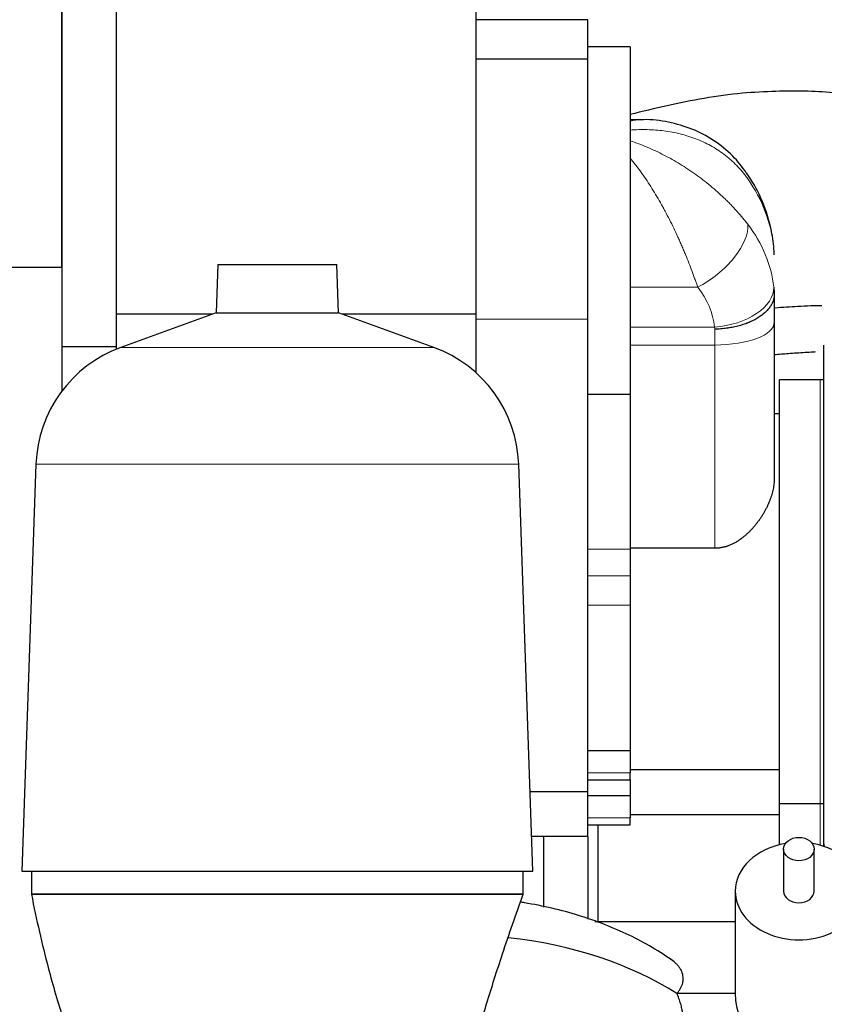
# Model space of a CAD drawing. Header units: inches. Extents: x 0 to 20790, y -12 to 14700.
# Tile 436 of 441: x 19079 to 19553, y 10289 to 10870. Entities that reach past the tile are written whole.
import ezdxf

# ---------------------------------------------------------------- set-up
doc = ezdxf.new("R2010")
doc.units = ezdxf.units.IN
doc.layers.add('1', color=7, linetype='Continuous', true_color=0xffffff)
doc.layers.add('254', color=7, linetype='Continuous', true_color=0xffffff)
doc.styles.add('latin_extended', font='simplex.shx')
doc.dimstyles.get("Standard").update_dxf_attribs({"dimtxt": 0.18, "dimasz": 0.18, "dimexe": 0.18, "dimexo": 0.0625, "dimgap": 0.09, "dimtad": 0, "dimtih": 1, "dimtoh": 1, "dimdec": 4, "dimzin": 0, "dimdsep": 46, "dimtxsty": 'Standard', "dimcen": 0.09, "dimadec": 0, "dimazin": 0, "dimtfac": 1, "dimtdec": 4, "dimtofl": 0, "dimtmove": 0, "dimatfit": 3, "dimfxl": 1, "dimtolj": 1, "dimtzin": 0, "dimarcsym": 0})

# ---------------------------------------------------------------- blocks, each defined once
blk = doc.blocks.new('_U1')
at = {"layer": '254', "color": 3, "linetype": 'Continuous', "lineweight": 13, "transparency": 16777216}
for p, q in [((14453.84, 10348.96), (14453.84, 8475.94)), ((19103.84, 9883.94), (19103.84, 8475.94)), ((14576.34, 8510.94), (18981.34, 8510.94))]:
    blk.add_line(p, q, dxfattribs=at)
at = {"layer": '254', "color": 3, "transparency": 16777216}
for points in [[(14576.34, 8531.36), (14576.34, 8490.52), (14453.84, 8510.94)], [(18981.34, 8490.52), (18981.34, 8531.36), (19103.84, 8510.94)]]:
    blk.add_solid(points, dxfattribs=at)
at = {"layer": 'Defpoints', "color": 0, "transparency": 16777216}
for p in [(14453.84, 10383.96), (19103.84, 9918.94), (19103.84, 8510.94)]:
    blk.add_point(p, dxfattribs=at)
at = {"layer": '254', "color": 2, "lineweight": 13, "transparency": 16777216, "insert": (16563.01, 8694.69), "char_height": 122.5, "attachment_point": 1, "style": 'latin_extended'}
blk.add_mtext('\\A1;4650', dxfattribs=at)

msp = doc.modelspace()

# ---------------------------------------------------------------- linework, layer by layer
at = {"layer": '1', "color": 2, "linetype": 'Continuous', "lineweight": 25}
for p, q in [((19103.838, 10723.972), (19103.838, 11473.941)), ((19103.838, 11056.942), (19103.838, 10676.942)), ((19135.838, 11056.942), (19135.838, 10676.942)), ((19347.838, 11017.942), (19347.838, 10696.202)), ((19413.838, 10869.942), (19347.838, 10869.942)), ((19413.838, 10846.61), (19413.838, 10869.942)), ((19438.838, 10853.948), (19413.838, 10853.948)), ((19438.838, 10853.948), (19413.838, 10853.948)), ((19438.838, 10853.948), (19438.838, 10649.073)), ((19438.838, 10853.948), (19438.838, 10649.073)), ((19413.838, 10846.61), (19347.838, 10846.61)), ((19413.838, 10693.148), (19413.838, 10846.61)), ((19445.225, 10810.948), (19438.838, 10810.948)), ((19445.225, 10810.948), (19438.838, 10810.948)), ((19195.786, 10725.467), (19194.792, 10696.99)), ((19195.786, 10725.467), (19265.891, 10725.467)), ((19266.885, 10696.99), (19265.891, 10725.467)), ((19025.951, 10723.972), (19103.838, 10723.972)), ((19523.838, 10707.916), (19523.838, 10691.382)), ((19523.838, 10707.916), (19523.838, 10691.382)), ((19192.628, 10696.202), (19135.838, 10696.202)), ((19194.792, 10696.99), (19138.494, 10676.499)), ((19194.792, 10696.99), (19266.885, 10696.99)), ((19323.183, 10676.499), (19266.885, 10696.99)), ((19347.838, 10696.202), (19269.051, 10696.202)), ((19347.838, 10696.202), (19347.838, 10661.745)), ((19413.838, 10414.442), (19413.838, 10693.148)), ((19523.838, 10691.382), (19523.838, 10599.248)), ((19523.838, 10691.382), (19523.838, 10599.248)), ((19103.838, 10676.942), (19103.838, 10650.882)), ((19135.838, 10676.942), (19103.838, 10676.942)), ((19135.838, 10676.942), (19135.838, 10675.476)), ((19552.835, 10677.975), (19552.835, 10386.907)), ((19552.835, 10677.975), (19552.835, 10386.907)), ((19550.838, 10657.441), (19526.838, 10657.441)), ((19526.838, 10407.441), (19526.838, 10657.441)), ((19526.838, 10407.441), (19526.838, 10657.441)), ((19550.838, 10657.441), (19526.838, 10657.441)), ((19413.838, 10649.073), (19438.838, 10649.073)), ((19413.838, 10649.073), (19438.838, 10649.073)), ((19438.838, 10649.073), (19438.838, 10557.598)), ((19438.838, 10649.073), (19438.838, 10557.598)), ((19526.838, 10637.441), (19523.838, 10637.441)), ((19526.838, 10637.441), (19523.838, 10637.441)), ((19088.534, 10607.735), (19080.145, 10367.513)), ((19381.532, 10367.513), (19373.143, 10607.735)), ((19488.838, 10558.058), (19438.838, 10558.058)), ((19488.838, 10558.058), (19438.838, 10558.058)), ((19438.838, 10557.598), (19438.838, 10541.737)), ((19438.838, 10557.598), (19438.838, 10541.737)), ((19438.838, 10541.737), (19438.838, 10524.425)), ((19438.838, 10541.737), (19438.838, 10524.425)), ((19438.838, 10524.425), (19438.838, 10438.688)), ((19438.838, 10524.425), (19438.838, 10438.688)), ((19413.838, 10438.688), (19438.838, 10438.688)), ((19413.838, 10438.688), (19438.838, 10438.688)), ((19438.838, 10438.688), (19438.838, 10425.555)), ((19438.838, 10438.688), (19438.838, 10425.555)), ((19438.838, 10427.441), (19526.838, 10427.441)), ((19438.838, 10427.441), (19526.838, 10427.441)), ((19438.838, 10421.344), (19438.838, 10425.555)), ((19438.838, 10421.344), (19438.838, 10425.555)), ((19413.838, 10421.344), (19438.838, 10421.344)), ((19413.838, 10421.344), (19438.838, 10421.344)), ((19438.838, 10421.344), (19438.838, 10412.188)), ((19438.838, 10421.344), (19438.838, 10412.188)), ((19413.838, 10414.442), (19379.891, 10414.442)), ((19413.838, 10387.942), (19413.838, 10414.444)), ((19413.838, 10412.188), (19438.838, 10412.188)), ((19413.838, 10412.188), (19438.838, 10412.188)), ((19438.838, 10412.188), (19438.838, 10399.055)), ((19438.838, 10412.188), (19438.838, 10399.055)), ((19526.838, 10383.105), (19526.838, 10407.443)), ((19526.838, 10383.105), (19526.838, 10407.443)), ((19526.838, 10407.441), (19550.838, 10407.441)), ((19526.838, 10407.441), (19550.838, 10407.441)), ((19438.838, 10400.941), (19526.838, 10400.941)), ((19438.838, 10400.941), (19526.838, 10400.941)), ((19413.838, 10394.844), (19438.838, 10394.844)), ((19413.838, 10394.844), (19438.838, 10394.844)), ((19419.838, 10394.846), (19419.838, 10337.675)), ((19438.838, 10394.844), (19438.838, 10399.055)), ((19438.838, 10394.844), (19438.838, 10399.055)), ((19413.838, 10387.942), (19380.818, 10387.942)), ((19387.838, 10387.938), (19387.838, 10346.232)), ((19413.838, 10387.944), (19413.838, 10339.305)), ((19552.835, 10386.91), (19552.835, 10382.258)), ((19552.835, 10386.91), (19552.835, 10382.258)), ((19529.338, 10380.574), (19529.338, 10355.762)), ((19547.338, 10355.762), (19547.338, 10380.574)), ((19080.145, 10367.513), (19381.532, 10367.513)), ((19085.838, 10367.513), (19085.838, 10353.942)), ((19375.838, 10353.942), (19375.838, 10367.513)), ((19375.838, 10353.942), (19085.838, 10353.942)), ((19500.838, 10355.762), (19500.838, 10295.312)), ((19500.838, 10337.67), (19418.014, 10337.67)), ((19500.838, 10295.312), (19466.456, 10295.312))]:
    msp.add_line(p, q, dxfattribs=at)
at = {"layer": '1', "color": 110, "linetype": 'Continuous', "lineweight": 13}
for p, q in [((19438.838, 10712.118), (19478.707, 10712.118)), ((19438.838, 10712.118), (19478.707, 10712.118)), ((19413.838, 10693.148), (19347.838, 10693.148)), ((19438.838, 10688.555), (19488.657, 10688.555)), ((19438.838, 10688.555), (19488.657, 10688.555)), ((19488.838, 10677.988), (19488.838, 10687.329)), ((19488.838, 10677.988), (19488.838, 10687.329)), ((19138.494, 10676.499), (19323.183, 10676.499)), ((19488.838, 10677.988), (19438.838, 10677.988)), ((19488.838, 10677.988), (19438.838, 10677.988)), ((19488.838, 10558.058), (19488.838, 10677.988)), ((19488.838, 10558.058), (19488.838, 10677.988)), ((19550.838, 10407.441), (19550.838, 10657.441)), ((19550.838, 10407.441), (19550.838, 10657.441)), ((19088.534, 10607.735), (19373.143, 10607.735)), ((19413.838, 10557.598), (19438.838, 10557.598)), ((19413.838, 10557.598), (19438.838, 10557.598)), ((19413.838, 10541.737), (19438.838, 10541.737)), ((19413.838, 10541.737), (19438.838, 10541.737)), ((19413.838, 10524.425), (19438.838, 10524.425)), ((19413.838, 10524.425), (19438.838, 10524.425)), ((19413.838, 10425.555), (19438.838, 10425.555)), ((19413.838, 10425.555), (19438.838, 10425.555)), ((19550.838, 10382.847), (19550.838, 10407.443)), ((19550.838, 10382.847), (19550.838, 10407.443)), ((19413.838, 10399.055), (19438.838, 10399.055)), ((19413.838, 10399.055), (19438.838, 10399.055))]:
    msp.add_line(p, q, dxfattribs=at)
at = {"layer": '1', "color": 2, "linetype": 'Continuous', "lineweight": 25}
for centre, radius, start, end in [((19164.488, 10605.083), 76, 110, 178), ((19297.189, 10605.083), 76, 2, 70), ((19550.838, 10617.441), 40, 87.139141, 90), ((19550.838, 10617.441), 40, 87.139141, 90), ((19550.838, 10447.441), 40, 270, 272.860859), ((19550.838, 10447.441), 40, 270, 272.860859), ((19587.835, 10386.907), 35, 180, 187.813125), ((19587.835, 10386.907), 35, 180, 187.813125), ((19538.338, 10295.312), 37.5, 180, 0)]:
    msp.add_arc(centre, radius, start, end, dxfattribs=at)
at = {"layer": '1', "color": 110, "linetype": 'Continuous', "lineweight": 13}
for centre, major_axis, ratio, start_param, end_param in [((19423.924, 10727.467), (100, 0), 0.9027302, 0.0905386, 0.568297), ((19423.924, 10727.467), (100, 0), 0.9027302, 0.0905386, 0.568297), ((19478.707, 10732.909), (27.48, 21.676), 0.501576, 4.3356504, 5.9668829), ((19478.707, 10732.909), (27.48, 21.676), 0.501576, 4.3356504, 5.9668829), ((19423.924, 10704.588), (100, 0), 0.8293211, 0.0905376, 0.5682956), ((19423.924, 10704.588), (100, 0), 0.8293211, 0.0905376, 0.5682956), ((19423.924, 10683.797), (65, 0), 0.8095568, 0.0905376, 0.5682956), ((19423.924, 10683.797), (65, 0), 0.8095568, 0.0905376, 0.5682956), ((19488.657, 10709.346), (34.782, 3.901), 0.5916278, 4.6461394, 6.2270827), ((19488.657, 10709.346), (34.782, 3.901), 0.5916278, 4.6461394, 6.2270827), ((19488.838, 10691.382), (35, 0), 0.3826834, 4.712389, 6.2831853), ((19488.838, 10691.382), (35, 0), 0.3826834, 4.712389, 6.2831853)]:
    msp.add_ellipse(centre, major_axis=major_axis, ratio=ratio, start_param=start_param, end_param=end_param, dxfattribs=at)
at = {"layer": '1', "color": 2, "linetype": 'Continuous', "lineweight": 25}
for centre, major_axis, ratio, start_param, end_param in [((19538.338, 10355.762), (-37.5, 0), 0.7660444, 4.9254282, 6.2831853), ((19538.338, 10355.762), (-37.5, 0), 0.7660444, 3.1415927, 4.4994479), ((19538.338, 10355.762), (-37.5, 0), 0.7660444, 0, 3.1415927), ((19538.338, 10355.762), (-9, 0), 0.7660444, 0, 1.5707963), ((19538.338, 10355.762), (-9, 0), 0.7660444, 1.5707963, 3.1415927), ((19335.957, 10211.024), (185, 0), 0.6427876, 0.7878064, 1.4028607)]:
    msp.add_ellipse(centre, major_axis=major_axis, ratio=ratio, start_param=start_param, end_param=end_param, dxfattribs=at)
msp.add_ellipse((19538.338, 10380.574), major_axis=(9, 0), ratio=0.7660444, dxfattribs=at)
for points, knots in [([(19622.948, 10644.089), (19623.861, 10644.491), (19629.736, 10647.231), (19637.9, 10652.592), (19647.065, 10660.89), (19653.496, 10667.898), (19659.662, 10677.129), (19665.314, 10688.834), (19669.42, 10702.905), (19670.998, 10720.579), (19669.009, 10739.978), (19662.001, 10760.404), (19650.673, 10778.202), (19638.488, 10791.349), (19627.068, 10800.905), (19615.51, 10808.72), (19601.55, 10816.036), (19582.629, 10823.124), (19556.331, 10827.94), (19529.382, 10827.948), (19504.006, 10826.742), (19482.454, 10823.77), (19460.451, 10819.215), (19446.025, 10815.806), (19438.838, 10813.946)], [0, 0, 0, 0, 0.007589, 0.0492261, 0.0733778, 0.1100216, 0.1441399, 0.1713354, 0.2180311, 0.2611296, 0.3112926, 0.3715275, 0.4291058, 0.4738289, 0.5078982, 0.5426455, 0.5796189, 0.6267966, 0.6947375, 0.7788274, 0.8285363, 0.885631, 0.9424308, 1, 1, 1, 1]), ([(19622.562, 10643.92), (19623.606, 10644.373), (19629.618, 10647.153), (19637.9, 10652.592), (19647.065, 10660.89), (19653.496, 10667.898), (19659.662, 10677.129), (19665.314, 10688.834), (19669.42, 10702.905), (19670.998, 10720.579), (19669.009, 10739.978), (19662.001, 10760.404), (19650.673, 10778.202), (19638.488, 10791.349), (19627.068, 10800.905), (19615.51, 10808.72), (19601.55, 10816.036), (19582.629, 10823.124), (19556.331, 10827.94), (19529.382, 10827.948), (19504.006, 10826.742), (19482.454, 10823.77), (19460.451, 10819.215), (19446.025, 10815.806), (19438.838, 10813.946)], [0, 0, 0, 0, 0.0086474, 0.0502401, 0.0743661, 0.1109708, 0.1450527, 0.1722192, 0.2188651, 0.2619177, 0.3120271, 0.3721978, 0.4297147, 0.4743901, 0.5084231, 0.5431333, 0.5800672, 0.6271946, 0.6950631, 0.7790633, 0.8287192, 0.885753, 0.9424922, 1, 1, 1, 1]), ([(19507.305, 10779.533), (19504.911, 10783.154), (19499.185, 10790.331), (19488.25, 10799.15), (19475.384, 10805.87), (19461.403, 10809.747), (19451.185, 10811.251), (19445.729, 10810.872), (19445.191, 10810.827)], [0, 0, 0, 0, 0.1700005, 0.3685403, 0.567163, 0.7673933, 0.9770889, 1, 1, 1, 1]), ([(19507.305, 10779.533), (19504.911, 10783.154), (19499.185, 10790.331), (19488.25, 10799.15), (19475.384, 10805.87), (19461.403, 10809.747), (19451.185, 10811.251), (19445.729, 10810.872), (19445.191, 10810.827)], [0, 0, 0, 0, 0.1700005, 0.3685403, 0.567163, 0.7673933, 0.9770889, 1, 1, 1, 1]), ([(19523.489, 10736.316), (19523.102, 10740.216), (19521.53, 10749.83), (19516.532, 10764.702), (19510.813, 10774.84), (19507.485, 10779.659)], [0, 0, 0, 0, 0.2512291, 0.6300993, 1, 1, 1, 1]), ([(19523.489, 10736.316), (19523.102, 10740.216), (19521.53, 10749.83), (19516.532, 10764.702), (19510.813, 10774.84), (19507.485, 10779.659)], [0, 0, 0, 0, 0.2512291, 0.6300993, 1, 1, 1, 1]), ([(19523.838, 10707.916), (19523.838, 10707.586), (19523.81, 10706.93), (19523.725, 10706.277), (19523.557, 10705.302), (19523.39, 10704.657), (19523.057, 10703.695), (19522.807, 10703.056), (19522.502, 10702.421), (19522.253, 10701.947), (19522.123, 10701.71), (19521.985, 10701.474), (19521.891, 10701.317), (19521.843, 10701.238), (19521.6, 10700.847), (19521.186, 10700.228), (19520.491, 10699.322), (19519.978, 10698.733), (19519.173, 10697.859), (19518.588, 10697.292), (19517.636, 10696.463), (19517.307, 10696.19), (19516.794, 10695.786), (19516.533, 10695.586), (19516.264, 10695.388), (19516.084, 10695.256), (19515.993, 10695.191), (19515.536, 10694.865), (19514.786, 10694.356), (19513.998, 10693.871), (19512.788, 10693.16), (19511.944, 10692.709), (19510.623, 10692.068), (19509.724, 10691.651), (19508.787, 10691.258), (19508.071, 10690.972), (19507.829, 10690.879), (19507.464, 10690.74), (19507.341, 10690.694), (19507.096, 10690.604), (19506.48, 10690.379), (19505.856, 10690.166), (19504.342, 10689.678), (19502.28, 10689.085), (19500.134, 10688.606), (19498.492, 10688.291), (19497.94, 10688.193), (19497.103, 10688.057), (19496.822, 10688.013), (19496.259, 10687.93), (19495.977, 10687.891), (19495.129, 10687.778), (19493.996, 10687.643), (19492.286, 10687.489), (19491.14, 10687.417), (19490.278, 10687.375), (19489.846, 10687.357), (19489.342, 10687.341), (19489.107, 10687.335), (19489.008, 10687.333), (19488.981, 10687.332), (19488.963, 10687.332), (19488.954, 10687.332), (19488.91, 10687.331), (19488.874, 10687.33), (19488.838, 10687.329)], [0, 0, 0, 0, 0.03125, 0.0625, 0.0625, 0.125, 0.125, 0.15625, 0.1875, 0.1875, 0.203125, 0.2109375, 0.2109375, 0.21875, 0.21875, 0.25, 0.28125, 0.3125, 0.3125, 0.375, 0.375, 0.40625, 0.40625, 0.421875, 0.4296875, 0.4296875, 0.4375, 0.4375, 0.46875, 0.5, 0.5, 0.5625, 0.5625, 0.59375, 0.625, 0.625, 0.640625, 0.640625, 0.6484375, 0.6484375, 0.65625, 0.6875, 0.6875, 0.75, 0.8125, 0.8125, 0.84375, 0.84375, 0.859375, 0.859375, 0.875, 0.875, 0.90625, 0.9375, 0.96875, 0.96875, 0.984375, 0.9921875, 0.9960937, 0.9970703, 0.9975586, 0.9975586, 0.9980469, 0.9980469, 1, 1, 1, 1]), ([(19523.838, 10707.916), (19523.838, 10707.586), (19523.81, 10706.93), (19523.725, 10706.277), (19523.557, 10705.302), (19523.39, 10704.657), (19523.057, 10703.695), (19522.807, 10703.056), (19522.502, 10702.421), (19522.253, 10701.947), (19522.123, 10701.71), (19521.985, 10701.474), (19521.891, 10701.317), (19521.843, 10701.238), (19521.6, 10700.847), (19521.186, 10700.228), (19520.491, 10699.322), (19519.978, 10698.733), (19519.173, 10697.859), (19518.588, 10697.292), (19517.636, 10696.463), (19517.307, 10696.19), (19516.794, 10695.786), (19516.533, 10695.586), (19516.264, 10695.388), (19516.084, 10695.256), (19515.993, 10695.191), (19515.536, 10694.865), (19514.786, 10694.356), (19513.998, 10693.871), (19512.788, 10693.16), (19511.944, 10692.709), (19510.623, 10692.068), (19509.724, 10691.651), (19508.787, 10691.258), (19508.071, 10690.972), (19507.829, 10690.879), (19507.464, 10690.74), (19507.341, 10690.694), (19507.096, 10690.604), (19506.48, 10690.379), (19505.856, 10690.166), (19504.342, 10689.678), (19502.28, 10689.085), (19500.134, 10688.606), (19498.492, 10688.291), (19497.94, 10688.193), (19497.103, 10688.057), (19496.822, 10688.013), (19496.259, 10687.93), (19495.977, 10687.891), (19495.129, 10687.778), (19493.996, 10687.643), (19492.286, 10687.489), (19491.14, 10687.417), (19490.278, 10687.375), (19489.846, 10687.357), (19489.342, 10687.341), (19489.107, 10687.335), (19489.008, 10687.333), (19488.981, 10687.332), (19488.963, 10687.332), (19488.954, 10687.332), (19488.91, 10687.331), (19488.874, 10687.33), (19488.838, 10687.329)], [0, 0, 0, 0, 0.03125, 0.0625, 0.0625, 0.125, 0.125, 0.15625, 0.1875, 0.1875, 0.203125, 0.2109375, 0.2109375, 0.21875, 0.21875, 0.25, 0.28125, 0.3125, 0.3125, 0.375, 0.375, 0.40625, 0.40625, 0.421875, 0.4296875, 0.4296875, 0.4375, 0.4375, 0.46875, 0.5, 0.5, 0.5625, 0.5625, 0.59375, 0.625, 0.625, 0.640625, 0.640625, 0.6484375, 0.6484375, 0.65625, 0.6875, 0.6875, 0.75, 0.8125, 0.8125, 0.84375, 0.84375, 0.859375, 0.859375, 0.875, 0.875, 0.90625, 0.9375, 0.96875, 0.96875, 0.984375, 0.9921875, 0.9960937, 0.9970703, 0.9975586, 0.9975586, 0.9980469, 0.9980469, 1, 1, 1, 1]), ([(19523.845, 10699.94), (19524.034, 10699.956), (19528.628, 10700.341), (19535.852, 10700.798), (19544.92, 10701.197), (19549.703, 10701.413), (19551.792, 10701.33)], [0, 0, 0, 0, 0.020325, 0.493081, 0.7728244, 1, 1, 1, 1]), ([(19523.845, 10699.94), (19524.034, 10699.956), (19528.628, 10700.341), (19535.852, 10700.798), (19544.92, 10701.197), (19549.703, 10701.413), (19551.792, 10701.33)], [0, 0, 0, 0, 0.020325, 0.493081, 0.7728244, 1, 1, 1, 1]), ([(19523.818, 10672.371), (19526.6, 10672.619), (19532.651, 10673.08), (19540.337, 10673.592), (19545.691, 10673.891), (19547.777, 10674.065), (19548.219, 10674.101)], [0, 0, 0, 0, 0.3422613, 0.7431338, 0.9455777, 1, 1, 1, 1]), ([(19523.818, 10672.371), (19526.6, 10672.619), (19532.651, 10673.08), (19540.337, 10673.592), (19545.691, 10673.891), (19547.777, 10674.065), (19548.219, 10674.101)], [0, 0, 0, 0, 0.3422613, 0.7431338, 0.9455777, 1, 1, 1, 1]), ([(19523.838, 10599.248), (19523.838, 10598.733), (19523.823, 10598.217), (19523.766, 10597.181), (19523.723, 10596.661), (19523.61, 10595.619), (19523.54, 10595.097), (19523.374, 10594.049), (19523.279, 10593.523), (19522.955, 10591.942), (19522.689, 10590.882), (19522.061, 10588.751), (19521.7, 10587.679), (19521.088, 10586.064), (19520.872, 10585.524), (19520.587, 10584.848), (19520.529, 10584.713), (19520.413, 10584.442), (19520.236, 10584.037), (19520.053, 10583.634), (19519.68, 10582.828), (19519.163, 10581.758), (19518.327, 10580.168), (19517.432, 10578.592), (19516.478, 10577.032), (19515.801, 10576.004), (19515.104, 10574.981), (19514.745, 10574.472), (19514.191, 10573.715), (19513.91, 10573.337), (19513.622, 10572.961), (19513.43, 10572.711), (19513.332, 10572.587), (19512.844, 10571.965), (19512.444, 10571.473), (19511.626, 10570.505), (19511.208, 10570.027), (19510.353, 10569.087), (19509.916, 10568.624), (19509.022, 10567.715), (19508.565, 10567.268), (19507.63, 10566.391), (19507.152, 10565.961), (19506.173, 10565.121), (19505.671, 10564.71), (19504.901, 10564.11), (19504.641, 10563.913), (19504.246, 10563.621), (19504.113, 10563.525), (19503.913, 10563.381), (19503.846, 10563.333), (19503.712, 10563.238), (19503.108, 10562.813), (19502.492, 10562.408), (19501.377, 10561.721), (19500.81, 10561.394), (19499.654, 10560.776), (19499.066, 10560.486), (19497.866, 10559.946), (19497.254, 10559.697), (19496.473, 10559.413), (19496.316, 10559.358), (19496.079, 10559.277), (19496, 10559.251), (19495.842, 10559.198), (19495.446, 10559.07), (19495.048, 10558.952), (19494.09, 10558.689), (19493.446, 10558.541), (19492.147, 10558.303), (19491.493, 10558.212), (19490.174, 10558.089), (19489.509, 10558.058), (19488.838, 10558.058)], [0, 0, 0, 0, 0.03125, 0.03125, 0.0625, 0.0625, 0.09375, 0.09375, 0.125, 0.125, 0.1875, 0.1875, 0.25, 0.25, 0.28125, 0.28125, 0.2890625, 0.2890625, 0.296875, 0.3125, 0.3125, 0.34375, 0.375, 0.40625, 0.4375, 0.46875, 0.46875, 0.5, 0.5, 0.515625, 0.5234375, 0.5234375, 0.53125, 0.53125, 0.5625, 0.5625, 0.59375, 0.59375, 0.625, 0.625, 0.65625, 0.65625, 0.6875, 0.6875, 0.71875, 0.71875, 0.734375, 0.734375, 0.7421875, 0.7421875, 0.7460938, 0.7460938, 0.75, 0.78125, 0.78125, 0.8125, 0.8125, 0.84375, 0.84375, 0.875, 0.875, 0.8828125, 0.8828125, 0.8867188, 0.8867188, 0.890625, 0.90625, 0.90625, 0.9375, 0.9375, 0.96875, 0.96875, 1, 1, 1, 1]), ([(19523.838, 10599.248), (19523.838, 10598.733), (19523.823, 10598.217), (19523.766, 10597.181), (19523.723, 10596.661), (19523.61, 10595.619), (19523.54, 10595.097), (19523.374, 10594.049), (19523.279, 10593.523), (19522.955, 10591.942), (19522.689, 10590.882), (19522.061, 10588.751), (19521.7, 10587.679), (19521.088, 10586.064), (19520.872, 10585.524), (19520.587, 10584.848), (19520.529, 10584.713), (19520.413, 10584.442), (19520.236, 10584.037), (19520.053, 10583.634), (19519.68, 10582.828), (19519.163, 10581.758), (19518.327, 10580.168), (19517.432, 10578.592), (19516.478, 10577.032), (19515.801, 10576.004), (19515.104, 10574.981), (19514.745, 10574.472), (19514.191, 10573.715), (19513.91, 10573.337), (19513.622, 10572.961), (19513.43, 10572.711), (19513.332, 10572.587), (19512.844, 10571.965), (19512.444, 10571.473), (19511.626, 10570.505), (19511.208, 10570.027), (19510.353, 10569.087), (19509.916, 10568.624), (19509.022, 10567.715), (19508.565, 10567.268), (19507.63, 10566.391), (19507.152, 10565.961), (19506.173, 10565.121), (19505.671, 10564.71), (19504.901, 10564.11), (19504.641, 10563.913), (19504.246, 10563.621), (19504.113, 10563.525), (19503.913, 10563.381), (19503.846, 10563.333), (19503.712, 10563.238), (19503.108, 10562.813), (19502.492, 10562.408), (19501.377, 10561.721), (19500.81, 10561.394), (19499.654, 10560.776), (19499.066, 10560.486), (19497.866, 10559.946), (19497.254, 10559.697), (19496.473, 10559.413), (19496.316, 10559.358), (19496.079, 10559.277), (19496, 10559.251), (19495.842, 10559.198), (19495.446, 10559.07), (19495.048, 10558.952), (19494.09, 10558.689), (19493.446, 10558.541), (19492.147, 10558.303), (19491.493, 10558.212), (19490.174, 10558.089), (19489.509, 10558.058), (19488.838, 10558.058)], [0, 0, 0, 0, 0.03125, 0.03125, 0.0625, 0.0625, 0.09375, 0.09375, 0.125, 0.125, 0.1875, 0.1875, 0.25, 0.25, 0.28125, 0.28125, 0.2890625, 0.2890625, 0.296875, 0.3125, 0.3125, 0.34375, 0.375, 0.40625, 0.4375, 0.46875, 0.46875, 0.5, 0.5, 0.515625, 0.5234375, 0.5234375, 0.53125, 0.53125, 0.5625, 0.5625, 0.59375, 0.59375, 0.625, 0.625, 0.65625, 0.65625, 0.6875, 0.6875, 0.71875, 0.71875, 0.734375, 0.734375, 0.7421875, 0.7421875, 0.7460937, 0.7460937, 0.75, 0.78125, 0.78125, 0.8125, 0.8125, 0.84375, 0.84375, 0.875, 0.875, 0.8828125, 0.8828125, 0.8867187, 0.8867187, 0.890625, 0.90625, 0.90625, 0.9375, 0.9375, 0.96875, 0.96875, 1, 1, 1, 1]), ([(19085.838, 10353.942), (19088.823, 10338.882), (19094.628, 10313.375), (19103.535, 10282.887), (19109.99, 10263.426), (19114.714, 10250.231), (19118.868, 10239.242), (19124.656, 10224.802), (19133.011, 10205.651), (19143.446, 10184.639), (19154.683, 10164.704), (19166.154, 10146.713), (19173.769, 10136.346), (19177.707, 10131.504)], [0, 0, 0, 0, 0.1413526, 0.2499542, 0.3220906, 0.3624851, 0.404572, 0.4534471, 0.5420815, 0.6587917, 0.7555624, 0.869193, 1, 1, 1, 1]), ([(19085.838, 10353.942), (19085.838, 10353.942), (19085.939, 10353.942), (19086.393, 10353.942), (19087.15, 10353.942), (19088.023, 10353.942), (19088.851, 10353.942), (19089.519, 10353.942), (19090.252, 10353.942), (19091.05, 10353.942), (19091.912, 10353.942), (19092.839, 10353.942), (19093.831, 10353.942), (19094.888, 10353.942), (19096.219, 10353.942), (19097.87, 10353.942), (19099.894, 10353.942), (19102.065, 10353.942), (19104.382, 10353.942), (19106.845, 10353.942), (19109.648, 10353.942), (19112.821, 10353.942), (19116.399, 10353.942), (19120.169, 10353.942), (19124.131, 10353.942), (19128.279, 10353.942), (19132.6, 10353.942), (19137.085, 10353.942), (19141.726, 10353.942), (19146.523, 10353.942), (19151.166, 10353.942), (19155.613, 10353.942), (19159.83, 10353.942), (19164.123, 10353.942), (19168.492, 10353.942), (19172.938, 10353.942), (19177.186, 10353.942), (19181.217, 10353.942), (19185.011, 10353.942), (19188.836, 10353.942), (19192.693, 10353.942), (19196.582, 10353.942), (19200.502, 10353.942), (19204.374, 10353.942), (19208.189, 10353.942), (19211.941, 10353.942), (19215.702, 10353.942), (19219.472, 10353.942), (19223.252, 10353.942), (19227.042, 10353.942), (19231.786, 10353.942), (19237.476, 10353.942), (19244.093, 10353.942), (19250.682, 10353.942), (19256.079, 10353.942), (19260.299, 10353.942), (19263.355, 10353.942), (19266.393, 10353.942), (19269.411, 10353.942), (19272.411, 10353.942), (19275.391, 10353.942), (19278.353, 10353.942), (19281.295, 10353.942), (19284.765, 10353.942), (19288.739, 10353.942), (19293.184, 10353.942), (19297.554, 10353.942), (19301.847, 10353.942), (19306.063, 10353.942), (19310.51, 10353.942), (19315.153, 10353.942), (19319.951, 10353.942), (19324.592, 10353.942), (19329.076, 10353.942), (19333.398, 10353.942), (19337.546, 10353.942), (19341.508, 10353.942), (19345.278, 10353.942), (19348.856, 10353.942), (19352.029, 10353.942), (19354.831, 10353.942), (19357.294, 10353.942), (19359.611, 10353.942), (19361.782, 10353.942), (19363.807, 10353.942), (19365.572, 10353.942), (19367.104, 10353.942), (19368.427, 10353.942), (19369.643, 10353.942), (19370.752, 10353.942), (19371.754, 10353.942), (19372.649, 10353.942), (19373.421, 10353.942), (19374.076, 10353.942), (19374.62, 10353.942), (19375.064, 10353.942), (19375.41, 10353.942), (19375.657, 10353.942), (19375.806, 10353.942), (19375.838, 10353.942), (19375.838, 10353.942)], [0, 0, 0, 0, 0.0145806, 0.0291276, 0.0436717, 0.0582433, 0.0651227, 0.0719899, 0.0788482, 0.0857008, 0.0925509, 0.0994015, 0.1062561, 0.1131177, 0.1199896, 0.1307331, 0.141451, 0.1521555, 0.1628587, 0.1735729, 0.1843103, 0.1974722, 0.2105996, 0.2237148, 0.2368404, 0.2499987, 0.2631561, 0.2762812, 0.2893964, 0.3025242, 0.3156871, 0.3264237, 0.3371374, 0.3478405, 0.3585451, 0.3692635, 0.3800078, 0.3888402, 0.3976575, 0.4064663, 0.4152735, 0.4240859, 0.4329102, 0.4417532, 0.450085, 0.4584036, 0.4667148, 0.4750244, 0.483338, 0.4916613, 0.5, 0.5145806, 0.5291276, 0.5436717, 0.5582433, 0.5651227, 0.5719899, 0.5788482, 0.5857008, 0.5925508, 0.5994015, 0.6062561, 0.6131177, 0.6199896, 0.6307331, 0.641451, 0.6521555, 0.6628587, 0.6735729, 0.6843103, 0.6974722, 0.7105996, 0.7237148, 0.7368404, 0.7499987, 0.7631561, 0.7762812, 0.7893964, 0.8025242, 0.8156871, 0.8264237, 0.8371374, 0.8478405, 0.8585451, 0.8692635, 0.8800078, 0.8888402, 0.8976575, 0.9064663, 0.9152735, 0.9240859, 0.9329102, 0.9417532, 0.9500851, 0.9584038, 0.9667151, 0.9750247, 0.9833382, 0.9916614, 1, 1, 1, 1]), ([(19278.593, 10125.531), (19284.344, 10131.203), (19294.326, 10142.802), (19306.955, 10161.871), (19315.983, 10178.839), (19322.322, 10193.043), (19326.712, 10204.153), (19330.202, 10213.659), (19333.323, 10222.651), (19336.973, 10233.641), (19341.486, 10247.874), (19347.379, 10267.057), (19354.556, 10290.514), (19363.818, 10319.948), (19371.482, 10341.907), (19375.838, 10353.942)], [0, 0, 0, 0, 0.1328303, 0.2407261, 0.3256097, 0.391118, 0.4415679, 0.4840265, 0.5199695, 0.5592402, 0.626863, 0.6966965, 0.782484, 0.883735, 1, 1, 1, 1]), ([(19464.522, 10314.294), (19456.394, 10320.069), (19439.018, 10330.299), (19409.042, 10342.041), (19386.672, 10347.27), (19374.991, 10349.123), (19374.195, 10349.246)], [0, 0, 0, 0, 0.3290679, 0.6546278, 0.9764895, 1, 1, 1, 1]), ([(19466.456, 10295.312), (19466.889, 10295.825), (19467.287, 10296.342), (19468.009, 10297.386), (19468.334, 10297.913), (19468.907, 10298.976), (19469.156, 10299.512), (19469.574, 10300.594), (19469.744, 10301.141), (19469.903, 10301.83), (19469.933, 10301.968), (19469.972, 10302.176), (19469.985, 10302.246), (19470.009, 10302.384), (19470.065, 10302.731), (19470.104, 10303.078), (19470.164, 10303.907), (19470.16, 10304.457), (19470.061, 10305.555), (19469.967, 10306.102), (19469.687, 10307.191), (19469.502, 10307.733), (19469.152, 10308.543), (19469.024, 10308.813), (19468.848, 10309.149), (19468.812, 10309.217), (19468.738, 10309.351), (19468.701, 10309.418), (19468.586, 10309.619), (19468.507, 10309.753), (19468.097, 10310.417), (19467.725, 10310.938), (19466.895, 10311.958), (19466.437, 10312.458), (19465.436, 10313.437), (19464.894, 10313.916), (19464.016, 10314.62), (19463.713, 10314.851), (19463.245, 10315.193), (19463.089, 10315.305), (19462.93, 10315.416)], [0, 0, 0, 0, 0.0784621, 0.0784621, 0.1569243, 0.1569243, 0.2353864, 0.2353864, 0.3138486, 0.3138486, 0.3334641, 0.3334641, 0.3432719, 0.3432719, 0.3530796, 0.3923107, 0.3923107, 0.4707729, 0.4707729, 0.549235, 0.549235, 0.6276971, 0.6276971, 0.6669282, 0.6669282, 0.676736, 0.676736, 0.6865437, 0.6865437, 0.7061593, 0.7061593, 0.7846214, 0.7846214, 0.8630836, 0.8630836, 0.9415457, 0.9415457, 0.9807768, 0.9807768, 1, 1, 1, 1]), ([(19405.665, 10237.062), (19407.866, 10237.062), (19410.06, 10237.1), (19414.432, 10237.271), (19416.61, 10237.404), (19419.861, 10237.69), (19420.942, 10237.8), (19423.099, 10238.051), (19424.175, 10238.193), (19426.32, 10238.51), (19427.39, 10238.687), (19429.522, 10239.077), (19430.585, 10239.291), (19432.704, 10239.761), (19433.76, 10240.016), (19435.863, 10240.573), (19436.911, 10240.875), (19438.997, 10241.528), (19440.036, 10241.879), (19441.329, 10242.354), (19441.716, 10242.499), (19442.103, 10242.648), (19442.36, 10242.748), (19442.489, 10242.798), (19443.131, 10243.053), (19443.64, 10243.263), (19445.156, 10243.912), (19446.15, 10244.371), (19448.105, 10245.343), (19449.065, 10245.857), (19450.948, 10246.942), (19451.872, 10247.514), (19453.227, 10248.418), (19453.674, 10248.728), (19454.337, 10249.204), (19454.667, 10249.445), (19454.993, 10249.691), (19455.21, 10249.856), (19455.319, 10249.939), (19456.289, 10250.69), (19457.119, 10251.383), (19458.715, 10252.821), (19459.48, 10253.565), (19460.944, 10255.108), (19461.642, 10255.906), (19462.97, 10257.557), (19463.599, 10258.41), (19464.489, 10259.733), (19464.776, 10260.181), (19465.123, 10260.75), (19465.192, 10260.865), (19465.329, 10261.095), (19465.531, 10261.44), (19465.727, 10261.787), (19466.367, 10262.949), (19466.832, 10263.893), (19467.671, 10265.811), (19468.046, 10266.784), (19468.705, 10268.76), (19468.989, 10269.762), (19469.348, 10271.287), (19469.456, 10271.799), (19469.601, 10272.573), (19469.646, 10272.832), (19469.71, 10273.221), (19469.731, 10273.351), (19469.771, 10273.611), (19469.79, 10273.742), (19469.954, 10274.912), (19470.053, 10275.952), (19470.158, 10278.031), (19470.165, 10279.07), (19470.09, 10281.147), (19470.008, 10282.185), (19469.821, 10283.74), (19469.748, 10284.259), (19469.643, 10284.907), (19469.621, 10285.037), (19469.576, 10285.296), (19469.553, 10285.425), (19469.482, 10285.814), (19469.432, 10286.072), (19469.17, 10287.359), (19468.92, 10288.378), (19468.343, 10290.394), (19468.017, 10291.392), (19467.291, 10293.367), (19466.891, 10294.344), (19466.456, 10295.312)], [0, 0, 0, 0, 0.0625, 0.0625, 0.125, 0.125, 0.15625, 0.15625, 0.1875, 0.1875, 0.21875, 0.21875, 0.25, 0.25, 0.28125, 0.28125, 0.3125, 0.3125, 0.34375, 0.34375, 0.3515625, 0.3554688, 0.3554688, 0.359375, 0.359375, 0.375, 0.375, 0.40625, 0.40625, 0.4375, 0.4375, 0.46875, 0.46875, 0.484375, 0.484375, 0.4921875, 0.4960938, 0.4960938, 0.5, 0.5, 0.53125, 0.53125, 0.5625, 0.5625, 0.59375, 0.59375, 0.625, 0.625, 0.640625, 0.640625, 0.6445313, 0.6445313, 0.6484375, 0.65625, 0.65625, 0.6875, 0.6875, 0.71875, 0.71875, 0.75, 0.75, 0.765625, 0.765625, 0.7734375, 0.7734375, 0.7773437, 0.7773437, 0.78125, 0.78125, 0.8125, 0.8125, 0.84375, 0.84375, 0.875, 0.875, 0.890625, 0.890625, 0.8945312, 0.8945312, 0.8984375, 0.8984375, 0.90625, 0.90625, 0.9375, 0.9375, 0.96875, 0.96875, 1, 1, 1, 1])]:
    msp.add_open_spline(points, degree=3, knots=knots, dxfattribs=at)
at = {"layer": '1', "color": 110, "linetype": 'Continuous', "lineweight": 13}
for points, knots in [([(19438.838, 10810.137), (19439.891, 10810.397), (19440.93, 10810.593), (19442.985, 10810.863), (19444.002, 10810.936), (19445.084, 10810.947), (19445.16, 10810.948), (19445.236, 10810.948)], [0, 0, 0, 0, 0.4817536, 0.4817536, 0.9635072, 0.9635072, 1, 1, 1, 1]), ([(19438.838, 10810.137), (19439.891, 10810.397), (19440.93, 10810.593), (19442.985, 10810.863), (19444.002, 10810.936), (19445.084, 10810.947), (19445.16, 10810.948), (19445.236, 10810.948)], [0, 0, 0, 0, 0.4817536, 0.4817536, 0.9635072, 0.9635072, 1, 1, 1, 1]), ([(19508.205, 10776.052), (19507.706, 10776.758), (19507.196, 10777.45), (19506.157, 10778.804), (19505.628, 10779.466), (19504.551, 10780.764), (19504.002, 10781.398), (19502.887, 10782.641), (19502.319, 10783.249), (19500.588, 10785.034), (19499.395, 10786.172), (19497.549, 10787.804), (19496.925, 10788.336), (19495.973, 10789.115), (19495.653, 10789.372), (19495.17, 10789.752), (19495.008, 10789.878), (19494.684, 10790.129), (19494.521, 10790.253), (19493.055, 10791.364), (19491.726, 10792.294), (19489.018, 10794.047), (19487.638, 10794.87), (19484.829, 10796.415), (19483.4, 10797.137), (19480.492, 10798.485), (19479.013, 10799.11), (19476.757, 10799.978), (19475.999, 10800.255), (19474.852, 10800.654), (19474.469, 10800.784), (19473.702, 10801.037), (19473.317, 10801.16), (19471.391, 10801.762), (19469.839, 10802.194), (19466.71, 10802.965), (19465.134, 10803.303), (19461.959, 10803.891), (19460.359, 10804.14), (19457.137, 10804.552), (19455.513, 10804.715), (19452.242, 10804.957), (19450.594, 10805.035), (19447.274, 10805.109), (19445.601, 10805.105), (19442.228, 10805.013), (19440.536, 10804.927), (19438.838, 10804.8)], [0, 0, 0, 0, 0.03125, 0.03125, 0.0625, 0.0625, 0.09375, 0.09375, 0.125, 0.125, 0.1875, 0.1875, 0.21875, 0.21875, 0.234375, 0.234375, 0.2421875, 0.2421875, 0.25, 0.25, 0.3125, 0.3125, 0.375, 0.375, 0.4375, 0.4375, 0.5, 0.5, 0.53125, 0.53125, 0.546875, 0.546875, 0.5625, 0.5625, 0.625, 0.625, 0.6875, 0.6875, 0.75, 0.75, 0.8125, 0.8125, 0.875, 0.875, 0.9375, 0.9375, 1, 1, 1, 1]), ([(19508.205, 10776.052), (19507.706, 10776.758), (19507.196, 10777.45), (19506.157, 10778.804), (19505.628, 10779.466), (19504.551, 10780.764), (19504.002, 10781.398), (19502.887, 10782.641), (19502.319, 10783.249), (19500.588, 10785.034), (19499.395, 10786.172), (19497.549, 10787.804), (19496.925, 10788.336), (19495.973, 10789.115), (19495.653, 10789.372), (19495.17, 10789.752), (19495.008, 10789.878), (19494.684, 10790.129), (19494.521, 10790.253), (19493.055, 10791.364), (19491.726, 10792.294), (19489.018, 10794.047), (19487.638, 10794.87), (19484.829, 10796.415), (19483.4, 10797.137), (19480.492, 10798.485), (19479.013, 10799.11), (19476.757, 10799.978), (19475.999, 10800.255), (19474.852, 10800.654), (19474.469, 10800.784), (19473.702, 10801.037), (19473.317, 10801.16), (19471.391, 10801.762), (19469.839, 10802.194), (19466.71, 10802.965), (19465.134, 10803.303), (19461.959, 10803.891), (19460.359, 10804.14), (19457.137, 10804.552), (19455.513, 10804.715), (19452.242, 10804.957), (19450.594, 10805.035), (19447.274, 10805.109), (19445.601, 10805.105), (19442.228, 10805.013), (19440.536, 10804.927), (19438.838, 10804.8)], [0, 0, 0, 0, 0.03125, 0.03125, 0.0625, 0.0625, 0.09375, 0.09375, 0.125, 0.125, 0.1875, 0.1875, 0.21875, 0.21875, 0.234375, 0.234375, 0.2421875, 0.2421875, 0.25, 0.25, 0.3125, 0.3125, 0.375, 0.375, 0.4375, 0.4375, 0.5, 0.5, 0.53125, 0.53125, 0.546875, 0.546875, 0.5625, 0.5625, 0.625, 0.625, 0.6875, 0.6875, 0.75, 0.75, 0.8125, 0.8125, 0.875, 0.875, 0.9375, 0.9375, 1, 1, 1, 1]), ([(19438.838, 10798.523), (19440.536, 10797.953), (19442.228, 10797.347), (19445.601, 10796.063), (19447.274, 10795.389), (19450.594, 10793.978), (19452.242, 10793.24), (19455.513, 10791.703), (19457.137, 10790.903), (19460.359, 10789.241), (19461.959, 10788.38), (19465.134, 10786.594), (19466.71, 10785.67), (19469.839, 10783.759), (19471.391, 10782.772), (19473.317, 10781.498), (19473.702, 10781.242), (19474.469, 10780.724), (19474.852, 10780.463), (19475.999, 10779.674), (19476.757, 10779.143), (19479.013, 10777.531), (19480.492, 10776.433), (19483.4, 10774.192), (19484.83, 10773.049), (19487.638, 10770.718), (19489.018, 10769.531), (19491.726, 10767.113), (19493.055, 10765.882), (19494.521, 10764.472), (19494.684, 10764.315), (19495.008, 10764.001), (19495.17, 10763.843), (19495.653, 10763.37), (19495.973, 10763.054), (19496.925, 10762.105), (19497.55, 10761.47), (19499.396, 10759.559), (19500.588, 10758.278), (19502.319, 10756.347), (19502.887, 10755.702), (19504.002, 10754.41), (19504.551, 10753.763), (19505.628, 10752.467), (19506.157, 10751.819), (19507.196, 10750.521), (19507.706, 10749.871), (19508.205, 10749.222)], [0, 0, 0, 0, 0.0625, 0.0625, 0.125, 0.125, 0.1875, 0.1875, 0.25, 0.25, 0.3125, 0.3125, 0.375, 0.375, 0.4375, 0.4375, 0.453125, 0.453125, 0.46875, 0.46875, 0.5, 0.5, 0.5625, 0.5625, 0.625, 0.625, 0.6875, 0.6875, 0.75, 0.75, 0.7578125, 0.7578125, 0.765625, 0.765625, 0.78125, 0.78125, 0.8125, 0.8125, 0.875, 0.875, 0.90625, 0.90625, 0.9375, 0.9375, 0.96875, 0.96875, 1, 1, 1, 1]), ([(19438.838, 10798.523), (19440.536, 10797.953), (19442.228, 10797.347), (19445.601, 10796.063), (19447.274, 10795.389), (19450.594, 10793.978), (19452.242, 10793.24), (19455.513, 10791.703), (19457.137, 10790.903), (19460.359, 10789.241), (19461.959, 10788.38), (19465.134, 10786.594), (19466.71, 10785.67), (19469.839, 10783.759), (19471.391, 10782.772), (19473.317, 10781.498), (19473.702, 10781.242), (19474.469, 10780.724), (19474.852, 10780.463), (19475.999, 10779.674), (19476.757, 10779.143), (19479.013, 10777.531), (19480.492, 10776.433), (19483.4, 10774.192), (19484.83, 10773.049), (19487.638, 10770.718), (19489.018, 10769.531), (19491.726, 10767.113), (19493.055, 10765.882), (19494.521, 10764.472), (19494.684, 10764.315), (19495.008, 10764.001), (19495.17, 10763.843), (19495.653, 10763.37), (19495.973, 10763.054), (19496.925, 10762.105), (19497.55, 10761.47), (19499.396, 10759.559), (19500.588, 10758.278), (19502.319, 10756.347), (19502.887, 10755.702), (19504.002, 10754.41), (19504.551, 10753.763), (19505.628, 10752.467), (19506.157, 10751.819), (19507.196, 10750.521), (19507.706, 10749.871), (19508.205, 10749.222)], [0, 0, 0, 0, 0.0625, 0.0625, 0.125, 0.125, 0.1875, 0.1875, 0.25, 0.25, 0.3125, 0.3125, 0.375, 0.375, 0.4375, 0.4375, 0.453125, 0.453125, 0.46875, 0.46875, 0.5, 0.5, 0.5625, 0.5625, 0.625, 0.625, 0.6875, 0.6875, 0.75, 0.75, 0.7578125, 0.7578125, 0.765625, 0.765625, 0.78125, 0.78125, 0.8125, 0.8125, 0.875, 0.875, 0.90625, 0.90625, 0.9375, 0.9375, 0.96875, 0.96875, 1, 1, 1, 1]), ([(19478.707, 10712.118), (19478.45, 10712.866), (19478.188, 10713.622), (19477.652, 10715.148), (19477.38, 10715.918), (19476.823, 10717.471), (19476.255, 10719.039), (19475.665, 10720.633), (19474.762, 10723.043), (19474.137, 10724.675), (19472.837, 10727.988), (19472.162, 10729.669), (19471.11, 10732.225), (19470.752, 10733.083), (19470.342, 10734.055), (19470.296, 10734.163), (19470.205, 10734.38), (19470.159, 10734.488), (19470.021, 10734.813), (19469.744, 10735.462), (19469.465, 10736.111), (19468.904, 10737.408), (19468.525, 10738.271), (19467.76, 10739.995), (19467.373, 10740.856), (19466.199, 10743.433), (19465.399, 10745.146), (19463.762, 10748.559), (19462.925, 10750.26), (19461.212, 10753.647), (19460.336, 10755.333), (19459.214, 10757.432), (19458.989, 10757.852), (19458.648, 10758.48), (19458.534, 10758.689), (19458.306, 10759.107), (19457.963, 10759.734), (19457.618, 10760.357), (19457.271, 10760.979), (19457.156, 10761.186), (19456.924, 10761.598), (19456.808, 10761.804), (19455.762, 10763.652), (19454.824, 10765.263), (19452.928, 10768.424), (19451.97, 10769.973), (19450.033, 10773.011), (19449.054, 10774.5), (19447.073, 10777.416), (19446.071, 10778.844), (19444.548, 10780.939), (19444.038, 10781.629), (19443.395, 10782.483), (19443.266, 10782.653), (19443.008, 10782.993), (19442.879, 10783.162), (19442.491, 10783.668), (19442.232, 10784.002), (19440.935, 10785.663), (19439.891, 10786.95), (19438.838, 10788.197)], [0, 0, 0, 0, 0.03125, 0.03125, 0.0625, 0.0625, 0.09375, 0.125, 0.125, 0.1875, 0.1875, 0.25, 0.25, 0.28125, 0.28125, 0.2851562, 0.2851562, 0.2890625, 0.2890625, 0.296875, 0.3125, 0.3125, 0.34375, 0.34375, 0.375, 0.375, 0.4375, 0.4375, 0.5, 0.5, 0.5625, 0.5625, 0.578125, 0.578125, 0.5859375, 0.5859375, 0.59375, 0.609375, 0.609375, 0.6171875, 0.6171875, 0.625, 0.625, 0.6875, 0.6875, 0.75, 0.75, 0.8125, 0.8125, 0.875, 0.875, 0.90625, 0.90625, 0.9140625, 0.9140625, 0.921875, 0.921875, 0.9375, 0.9375, 1, 1, 1, 1]), ([(19478.707, 10712.118), (19478.45, 10712.866), (19478.188, 10713.622), (19477.652, 10715.148), (19477.38, 10715.918), (19476.823, 10717.471), (19476.255, 10719.039), (19475.665, 10720.633), (19474.762, 10723.043), (19474.137, 10724.675), (19472.837, 10727.988), (19472.162, 10729.669), (19471.11, 10732.225), (19470.752, 10733.083), (19470.342, 10734.055), (19470.296, 10734.163), (19470.205, 10734.38), (19470.159, 10734.488), (19470.021, 10734.813), (19469.744, 10735.462), (19469.465, 10736.111), (19468.904, 10737.408), (19468.525, 10738.271), (19467.76, 10739.995), (19467.373, 10740.856), (19466.199, 10743.433), (19465.399, 10745.146), (19463.762, 10748.559), (19462.925, 10750.26), (19461.212, 10753.647), (19460.336, 10755.333), (19459.214, 10757.432), (19458.989, 10757.852), (19458.648, 10758.48), (19458.534, 10758.689), (19458.306, 10759.107), (19457.963, 10759.734), (19457.618, 10760.357), (19457.271, 10760.979), (19457.156, 10761.186), (19456.924, 10761.598), (19456.808, 10761.804), (19455.762, 10763.652), (19454.824, 10765.263), (19452.928, 10768.424), (19451.97, 10769.973), (19450.033, 10773.011), (19449.054, 10774.5), (19447.073, 10777.416), (19446.071, 10778.844), (19444.548, 10780.939), (19444.038, 10781.629), (19443.395, 10782.483), (19443.266, 10782.653), (19443.008, 10782.993), (19442.879, 10783.162), (19442.491, 10783.668), (19442.232, 10784.002), (19440.935, 10785.663), (19439.891, 10786.95), (19438.838, 10788.197)], [0, 0, 0, 0, 0.03125, 0.03125, 0.0625, 0.0625, 0.09375, 0.125, 0.125, 0.1875, 0.1875, 0.25, 0.25, 0.28125, 0.28125, 0.2851562, 0.2851562, 0.2890625, 0.2890625, 0.296875, 0.3125, 0.3125, 0.34375, 0.34375, 0.375, 0.375, 0.4375, 0.4375, 0.5, 0.5, 0.5625, 0.5625, 0.578125, 0.578125, 0.5859375, 0.5859375, 0.59375, 0.609375, 0.609375, 0.6171875, 0.6171875, 0.625, 0.625, 0.6875, 0.6875, 0.75, 0.75, 0.8125, 0.8125, 0.875, 0.875, 0.90625, 0.90625, 0.9140625, 0.9140625, 0.921875, 0.921875, 0.9375, 0.9375, 1, 1, 1, 1])]:
    msp.add_open_spline(points, degree=3, knots=knots, dxfattribs=at)
at = {"layer": '1', "color": 2, "linetype": 'Continuous', "lineweight": 25}
for points in [[(19523.838, 10731.222), (19523.771, 10732.685), (19523.662, 10734.153), (19523.514, 10735.629)], [(19523.838, 10731.222), (19523.771, 10732.685), (19523.662, 10734.153), (19523.514, 10735.629)], [(19523.514, 10712.087), (19523.662, 10710.731), (19523.771, 10709.362), (19523.838, 10707.98)], [(19523.514, 10712.087), (19523.662, 10710.731), (19523.771, 10709.362), (19523.838, 10707.98)], [(19523.838, 10707.98), (19523.838, 10707.96), (19523.838, 10707.939), (19523.838, 10707.916)], [(19523.838, 10707.98), (19523.838, 10707.96), (19523.838, 10707.939), (19523.838, 10707.916)]]:
    msp.add_open_spline(points, degree=3, dxfattribs=at)
at = {"layer": '1', "color": 110, "linetype": 'Continuous', "lineweight": 13}
msp.add_open_spline([(19488.838, 10687.329), (19488.795, 10687.744), (19488.734, 10688.152), (19488.657, 10688.555)], degree=3, dxfattribs=at)
msp.add_open_spline([(19488.838, 10687.329), (19488.795, 10687.744), (19488.734, 10688.152), (19488.657, 10688.555)], degree=3, dxfattribs=at)

# ---------------------------------------------------------------- dimensions: what is measured, and where the dimension line sits
at = {"layer": '254', "color": 2, "linetype": 'Continuous', "lineweight": 13}
dim = msp.add_linear_dim(base=(19103.838, 8510.942), p1=(14453.838, 10383.957), p2=(19103.838, 9918.942), dimstyle='Standard', override={"dimscale": 35, "dimtxt": 3.5, "dimasz": 3.5, "dimexe": 1, "dimexo": 1, "dimgap": 1.75, "dimtad": 1, "dimtih": 1, "dimtoh": 0, "dimdec": 2, "dimlfac": 1, "dimzin": 8, "dimdsep": 46, "dimlunit": 2, "dimtxsty": 'latin_extended', "dimsah": 1, "dimse1": 0, "dimse2": 0, "dimsd1": 0, "dimsd2": 0, "dimclrd": 3, "dimclre": 3, "dimclrt": 2, "dimtol": 0, "dimtm": -0.1, "dimtfac": 0.714286, "dimtdec": 3, "dimtofl": 1, "dimtmove": 0, "dimtzin": 8, "dimlwd": 13, "dimlwe": 13}, dxfattribs=at)
dim.commit()
dim.dimension.update_dxf_attribs({"geometry": '_U1', "text_midpoint": (16778.838, 8510.942), "dimtype": 160})

doc.saveas('drawing.dxf')
